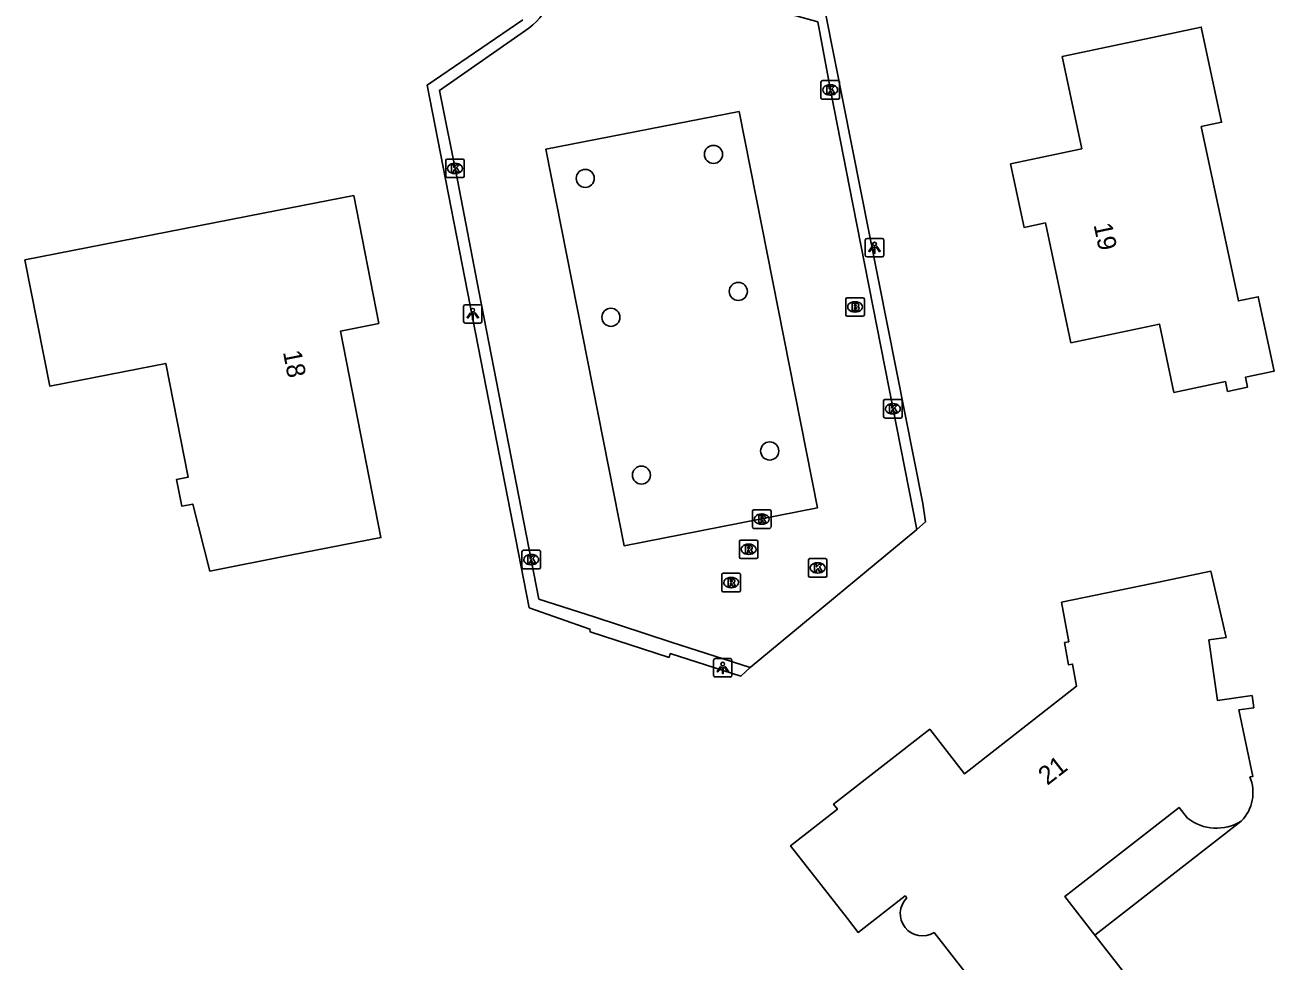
# Model space of a CAD drawing. Extents: x 157663 to 158496, y 379212 to 380934.
# Drawn here: x 158112.2 to 158179.7, y 380015.6 to 380066.2 of the extents above; entities that cross this region are included whole.
import ezdxf

# ---------------------------------------------------------------- set-up
doc = ezdxf.new("R2010")
doc.units = 0
for name, color, linetype in [('IMGEO_Boom', 7, 'Continuous'), ('IMGEO_Brandkraan', 7, 'Continuous'), ('IMGEO_Kolk', 7, 'Continuous'), ('IMGEO_Lichtpunt', 7, 'Continuous'), ('IMGEO_Pand', 7, 'Continuous'), ('IMGEO_Pand_nummerreeks', 7, 'Continuous'), ('IMGEO_Pand_overbouw', 7, 'Continuous'), ('IMGEO_Rijbaan_lokaal_open', 7, 'Continuous'), ('IMGEO_Rioolput', 7, 'Continuous'), ('IMGEO_Voetpad_open', 7, 'Continuous')]:
    doc.layers.add(name, color=color, linetype=linetype)

msp = doc.modelspace()

# ---------------------------------------------------------------- linework, layer by layer
at = {"layer": 'IMGEO_Boom'}
for centre in [(158149.403, 380059.246), (158142.465, 380057.947), (158150.745, 380051.832), (158143.855, 380050.43), (158152.443, 380043.199), (158145.503, 380041.892)]:
    msp.add_circle(centre, 0.489, dxfattribs=at)
at = {"layer": 'IMGEO_Brandkraan'}
for p, q in [((158156.562, 380050.567), (158156.562, 380051.419)), ((158156.637, 380051.493), (158157.489, 380051.493)), ((158157.05, 380051.273), (158157.075, 380051.273)), ((158157.563, 380051.419), (158157.563, 380050.567)), ((158157.489, 380050.493), (158156.637, 380050.493)), ((158157.073, 380050.713), (158157.048, 380050.713))]:
    msp.add_line(p, q, dxfattribs=at)
for points in [[(158156.562, 380050.567), (158156.562, 380051.419)], [(158156.637, 380051.493), (158157.489, 380051.493)], [(158156.91, 380051.193), (158156.91, 380050.793), (158157.123, 380050.793)], [(158157.141, 380051.193), (158156.91, 380051.193)], [(158157.089, 380051.112), (158157.035, 380051.112), (158157.035, 380051.036)], [(158157.035, 380051.036), (158157.088, 380051.036)], [(158157.097, 380050.96), (158157.035, 380050.96), (158157.035, 380050.879)], [(158157.035, 380050.879), (158157.097, 380050.879)], [(158157.563, 380051.419), (158157.563, 380050.567)], [(158157.489, 380050.493), (158156.637, 380050.493)]]:
    msp.add_lwpolyline(points, dxfattribs=at)
for centre, radius, start, end in [((158156.639, 380051.417), 0.0765, 91.55205, 178.44795), ((158156.639, 380051.417), 0.0765, 91.55205, 178.44795), ((158157.09, 380051.074), 0.0379, 267.82845, 90.93552), ((158157.098, 380050.919), 0.0404, 269.87594, 90.50774), ((158157.145, 380051.048), 0.145, 59.4692, 91.53667), ((158157.17, 380051.095), 0.0922, 285.51372, 58.15012), ((158157.175, 380050.903), 0.105, 301.31148, 78.98903), ((158157.487, 380051.417), 0.0765, 1.55205, 88.44795), ((158157.487, 380051.417), 0.0765, 1.55205, 88.44795), ((158156.639, 380050.569), 0.0765, 181.55205, 268.44795), ((158156.639, 380050.569), 0.0765, 181.55205, 268.44795), ((158157.129, 380051.044), 0.251, 268.66757, 293.53466), ((158157.487, 380050.569), 0.0765, 271.55205, 358.44795), ((158157.487, 380050.569), 0.0765, 271.55205, 358.44795)]:
    msp.add_arc(centre, radius, start, end, dxfattribs=at)
for centre, major_axis, ratio, start_param, end_param in [((158157.049, 380050.993), (-0.387, 0.002), 0.722429, 4.712389, 7.853982), ((158157.074, 380050.993), (-0.39, 0.002), 0.717154, 1.570796, 4.712389)]:
    msp.add_ellipse(centre, major_axis=major_axis, ratio=ratio, start_param=start_param, end_param=end_param, dxfattribs=at)
at = {"layer": 'IMGEO_Kolk'}
for p, q in [((158155.217, 380062.309), (158155.217, 380063.161)), ((158155.292, 380063.235), (158156.144, 380063.235)), ((158155.705, 380063.015), (158155.73, 380063.015)), ((158156.218, 380063.161), (158156.218, 380062.309)), ((158155.728, 380062.455), (158155.703, 380062.455)), ((158156.144, 380062.235), (158155.292, 380062.235)), ((158134.991, 380058.988), (158135.843, 380058.988)), ((158134.916, 380058.062), (158134.916, 380058.914)), ((158135.404, 380058.768), (158135.429, 380058.768)), ((158135.917, 380058.914), (158135.917, 380058.062)), ((158135.843, 380057.988), (158134.991, 380057.988)), ((158135.427, 380058.208), (158135.402, 380058.208)), ((158158.604, 380045.057), (158158.604, 380045.909)), ((158158.679, 380045.983), (158159.531, 380045.983)), ((158159.092, 380045.763), (158159.117, 380045.763)), ((158159.605, 380045.909), (158159.605, 380045.057)), ((158159.531, 380044.983), (158158.679, 380044.983)), ((158159.115, 380045.203), (158159.09, 380045.203)), ((158139.039, 380036.898), (158139.039, 380037.75)), ((158139.114, 380037.824), (158139.966, 380037.824)), ((158139.527, 380037.604), (158139.552, 380037.604)), ((158140.04, 380037.75), (158140.04, 380036.898)), ((158154.615, 380037.373), (158155.467, 380037.373)), ((158139.966, 380036.824), (158139.114, 380036.824)), ((158139.55, 380037.044), (158139.525, 380037.044)), ((158154.54, 380036.447), (158154.54, 380037.299)), ((158155.028, 380037.153), (158155.053, 380037.153)), ((158155.541, 380037.299), (158155.541, 380036.447)), ((158155.467, 380036.373), (158154.615, 380036.373)), ((158155.051, 380036.593), (158155.026, 380036.593))]:
    msp.add_line(p, q, dxfattribs=at)
for points in [[(158155.217, 380062.309), (158155.217, 380063.161)], [(158155.292, 380063.235), (158156.144, 380063.235)], [(158156.218, 380063.161), (158156.218, 380062.309)], [(158155.538, 380062.935), (158155.661, 380062.935), (158155.661, 380062.784), (158155.791, 380062.935), (158155.955, 380062.935), (158155.809, 380062.784), (158155.962, 380062.535), (158155.81, 380062.535), (158155.725, 380062.699), (158155.661, 380062.632), (158155.661, 380062.535), (158155.538, 380062.535), (158155.538, 380062.935)], [(158156.144, 380062.235), (158155.292, 380062.235)], [(158134.991, 380058.988), (158135.843, 380058.988)], [(158134.916, 380058.062), (158134.916, 380058.914)], [(158135.237, 380058.688), (158135.36, 380058.688), (158135.36, 380058.537), (158135.49, 380058.688), (158135.654, 380058.688), (158135.508, 380058.537), (158135.661, 380058.288), (158135.509, 380058.288), (158135.424, 380058.452), (158135.36, 380058.385), (158135.36, 380058.288), (158135.237, 380058.288), (158135.237, 380058.688)], [(158135.917, 380058.914), (158135.917, 380058.062)], [(158135.843, 380057.988), (158134.991, 380057.988)], [(158158.604, 380045.057), (158158.604, 380045.909)], [(158158.679, 380045.983), (158159.531, 380045.983)], [(158158.925, 380045.683), (158159.048, 380045.683), (158159.048, 380045.532), (158159.178, 380045.683), (158159.342, 380045.683), (158159.196, 380045.532), (158159.349, 380045.283), (158159.197, 380045.283), (158159.112, 380045.447), (158159.048, 380045.38), (158159.048, 380045.283), (158158.925, 380045.283), (158158.925, 380045.683)], [(158159.605, 380045.909), (158159.605, 380045.057)], [(158159.531, 380044.983), (158158.679, 380044.983)], [(158139.039, 380036.898), (158139.039, 380037.75)], [(158139.114, 380037.824), (158139.966, 380037.824)], [(158139.36, 380037.524), (158139.483, 380037.524), (158139.483, 380037.373), (158139.613, 380037.524), (158139.777, 380037.524), (158139.631, 380037.373), (158139.784, 380037.124), (158139.632, 380037.124), (158139.547, 380037.288), (158139.483, 380037.221), (158139.483, 380037.124), (158139.36, 380037.124), (158139.36, 380037.524)], [(158140.04, 380037.75), (158140.04, 380036.898)], [(158154.615, 380037.373), (158155.467, 380037.373)], [(158139.966, 380036.824), (158139.114, 380036.824)], [(158154.54, 380036.447), (158154.54, 380037.299)], [(158154.861, 380037.073), (158154.984, 380037.073), (158154.984, 380036.922), (158155.114, 380037.073), (158155.278, 380037.073), (158155.132, 380036.922), (158155.285, 380036.673), (158155.133, 380036.673), (158155.048, 380036.837), (158154.984, 380036.77), (158154.984, 380036.673), (158154.861, 380036.673), (158154.861, 380037.073)], [(158155.541, 380037.299), (158155.541, 380036.447)], [(158155.467, 380036.373), (158154.615, 380036.373)]]:
    msp.add_lwpolyline(points, dxfattribs=at)
for centre, start, end in [((158155.294, 380063.159), 91.55205, 178.44795), ((158155.294, 380063.159), 91.55205, 178.44795), ((158156.142, 380063.159), 1.55205, 88.44795), ((158156.142, 380063.159), 1.55205, 88.44795), ((158155.294, 380062.311), 181.55205, 268.44795), ((158155.294, 380062.311), 181.55205, 268.44795), ((158156.142, 380062.311), 271.55205, 358.44795), ((158156.142, 380062.311), 271.55205, 358.44795), ((158134.993, 380058.912), 91.55205, 178.44795), ((158134.993, 380058.912), 91.55205, 178.44795), ((158135.841, 380058.912), 1.55205, 88.44795), ((158135.841, 380058.912), 1.55205, 88.44795), ((158134.993, 380058.064), 181.55205, 268.44795), ((158134.993, 380058.064), 181.55205, 268.44795), ((158135.841, 380058.064), 271.55205, 358.44795), ((158135.841, 380058.064), 271.55205, 358.44795), ((158158.681, 380045.907), 91.55205, 178.44795), ((158158.681, 380045.907), 91.55205, 178.44795), ((158159.529, 380045.907), 1.55205, 88.44795), ((158159.529, 380045.907), 1.55205, 88.44795), ((158158.681, 380045.059), 181.55205, 268.44795), ((158158.681, 380045.059), 181.55205, 268.44795), ((158159.529, 380045.059), 271.55205, 358.44795), ((158159.529, 380045.059), 271.55205, 358.44795), ((158139.116, 380037.748), 91.55205, 178.44795), ((158139.116, 380037.748), 91.55205, 178.44795), ((158139.964, 380037.748), 1.55205, 88.44795), ((158139.964, 380037.748), 1.55205, 88.44795), ((158154.617, 380037.297), 91.55205, 178.44795), ((158154.617, 380037.297), 91.55205, 178.44795), ((158155.465, 380037.297), 1.55205, 88.44795), ((158155.465, 380037.297), 1.55205, 88.44795), ((158139.116, 380036.9), 181.55205, 268.44795), ((158139.116, 380036.9), 181.55205, 268.44795), ((158139.964, 380036.9), 271.55205, 358.44795), ((158139.964, 380036.9), 271.55205, 358.44795), ((158154.617, 380036.449), 181.55205, 268.44795), ((158154.617, 380036.449), 181.55205, 268.44795), ((158155.465, 380036.449), 271.55205, 358.44795), ((158155.465, 380036.449), 271.55205, 358.44795)]:
    msp.add_arc(centre, 0.0765, start, end, dxfattribs=at)
for centre, major_axis, ratio, start_param, end_param in [((158155.704, 380062.735), (-0.387, 0.002), 0.722429, 4.712389, 7.853982), ((158155.729, 380062.735), (-0.39, 0.002), 0.717154, 1.570796, 4.712389), ((158135.403, 380058.488), (-0.387, 0.002), 0.722429, 4.712389, 7.853982), ((158135.428, 380058.488), (-0.39, 0.002), 0.717154, 1.570796, 4.712389), ((158159.091, 380045.483), (-0.387, 0.002), 0.722429, 4.712389, 7.853982), ((158159.116, 380045.483), (-0.39, 0.002), 0.717154, 1.570796, 4.712389), ((158139.526, 380037.324), (-0.387, 0.002), 0.722429, 4.712389, 7.853982), ((158139.551, 380037.324), (-0.39, 0.002), 0.717154, 1.570796, 4.712389), ((158155.027, 380036.873), (-0.387, 0.002), 0.722429, 4.712389, 7.853982), ((158155.052, 380036.873), (-0.39, 0.002), 0.717154, 1.570796, 4.712389)]:
    msp.add_ellipse(centre, major_axis=major_axis, ratio=ratio, start_param=start_param, end_param=end_param, dxfattribs=at)
at = {"layer": 'IMGEO_Lichtpunt'}
for p, q in [((158157.617, 380054.601), (158157.617, 380053.794)), ((158157.617, 380054.601), (158157.617, 380053.794)), ((158158.519, 380054.696), (158157.711, 380054.696)), ((158158.519, 380054.696), (158157.711, 380054.696)), ((158158.613, 380053.794), (158158.613, 380054.601)), ((158158.613, 380053.794), (158158.613, 380054.601)), ((158157.711, 380053.7), (158158.519, 380053.7)), ((158157.711, 380053.7), (158158.519, 380053.7)), ((158135.883, 380051.015), (158135.883, 380050.208)), ((158135.883, 380051.015), (158135.883, 380050.208)), ((158136.785, 380051.11), (158135.977, 380051.11)), ((158136.785, 380051.11), (158135.977, 380051.11)), ((158136.879, 380050.208), (158136.879, 380051.015)), ((158136.879, 380050.208), (158136.879, 380051.015)), ((158135.977, 380050.114), (158136.785, 380050.114)), ((158135.977, 380050.114), (158136.785, 380050.114)), ((158150.308, 380031.967), (158149.5, 380031.967)), ((158150.308, 380031.967), (158149.5, 380031.967)), ((158149.406, 380031.872), (158149.406, 380031.065)), ((158149.406, 380031.872), (158149.406, 380031.065)), ((158150.402, 380031.065), (158150.402, 380031.872)), ((158150.402, 380031.065), (158150.402, 380031.872)), ((158149.5, 380030.971), (158150.308, 380030.971)), ((158149.5, 380030.971), (158150.308, 380030.971))]:
    msp.add_line(p, q, dxfattribs=at)
for points in [[(158157.991, 380054.265), (158158.03, 380054.237), (158157.842, 380053.975), (158157.804, 380054.002), (158157.991, 380054.265)], [(158158.203, 380054.237), (158158.241, 380054.264), (158158.428, 380054.002), (158158.389, 380053.974), (158158.203, 380054.237)], [(158158.093, 380054.217), (158158.14, 380054.217), (158158.14, 380053.895), (158158.093, 380053.895), (158158.093, 380054.217)], [(158136.257, 380050.679), (158136.296, 380050.651), (158136.108, 380050.389), (158136.07, 380050.416), (158136.257, 380050.679)], [(158136.359, 380050.631), (158136.406, 380050.631), (158136.406, 380050.309), (158136.359, 380050.309), (158136.359, 380050.631)], [(158136.469, 380050.651), (158136.507, 380050.678), (158136.694, 380050.416), (158136.655, 380050.388), (158136.469, 380050.651)], [(158149.78, 380031.536), (158149.819, 380031.508), (158149.631, 380031.246), (158149.593, 380031.273), (158149.78, 380031.536)], [(158149.882, 380031.488), (158149.929, 380031.488), (158149.929, 380031.166), (158149.882, 380031.166), (158149.882, 380031.488)], [(158149.992, 380031.508), (158150.03, 380031.535), (158150.217, 380031.273), (158150.178, 380031.245), (158149.992, 380031.508)]]:
    msp.add_lwpolyline(points, dxfattribs=at)
for centre in [(158158.116, 380054.399), (158136.382, 380050.813), (158149.905, 380031.67)]:
    msp.add_circle(centre, 0.0994, dxfattribs=at)
for centre, start, end in [((158157.711, 380054.601), 90, 180), ((158157.711, 380054.601), 90, 180), ((158158.519, 380054.601), 0, 90), ((158158.519, 380054.601), 0, 90), ((158157.711, 380053.794), 180, 270), ((158157.711, 380053.794), 180, 270), ((158158.519, 380053.794), 270, 0), ((158158.519, 380053.794), 270, 360), ((158135.977, 380051.015), 90, 180), ((158135.977, 380051.015), 90, 180), ((158136.785, 380051.015), 0, 90), ((158136.785, 380051.015), 0, 90), ((158135.977, 380050.208), 180, 270), ((158135.977, 380050.208), 180, 270), ((158136.785, 380050.208), 270, 0), ((158136.785, 380050.208), 270, 360), ((158149.5, 380031.872), 90, 180), ((158149.5, 380031.872), 90, 180), ((158150.308, 380031.872), 0, 90), ((158150.308, 380031.872), 0, 90), ((158149.5, 380031.065), 180, 270), ((158149.5, 380031.065), 180, 270), ((158150.308, 380031.065), 270, 0), ((158150.308, 380031.065), 270, 360)]:
    msp.add_arc(centre, 0.0946, start, end, dxfattribs=at)
at = {"layer": 'IMGEO_Pand'}
for points in [[(158167.362, 380055.542), (158166.209, 380055.297), (158165.479, 380058.734), (158169.326, 380059.551), (158168.267, 380064.534), (158173.158, 380065.573), (158175.792, 380066.133), (158176.886, 380060.982), (158175.793, 380060.749), (158177.798, 380051.315), (158178.87, 380051.542), (158179.726, 380047.514), (158178.176, 380047.185), (158178.291, 380046.65), (158177.215, 380046.42), (158177.1, 380046.956), (158174.312, 380046.364), (158173.525, 380050.067), (158168.741, 380049.051), (158167.362, 380055.542)], [(158131.299, 380050.088), (158129.23, 380049.683), (158131.415, 380038.517), (158126.509, 380037.557), (158122.153, 380036.704), (158121.233, 380040.323), (158120.644, 380040.207), (158120.361, 380041.656), (158120.975, 380041.776), (158119.77, 380047.934), (158118.305, 380047.647), (158113.493, 380046.706), (158112.156, 380053.539), (158125.037, 380056.059), (158129.943, 380057.019), (158131.299, 380050.088)], [(158168.391, 380032.84), (158168.617, 380032.88), (158168.237, 380035.011), (158173.132, 380036.031), (158176.31, 380036.693), (158177.135, 380033.105), (158176.207, 380032.976), (158176.664, 380029.704), (158178.535, 380029.965), (158178.627, 380029.309), (158177.823, 380029.197), (158178.58, 380025.588), (158178.414, 380025.565)], [(158159.856, 380019.016), (158159.764, 380019.134), (158157.225, 380017.155), (158156.647, 380017.897), (158153.573, 380021.84), (158156.111, 380023.819), (158155.902, 380024.087), (158161.1, 380028.14), (158162.975, 380025.736), (158169.044, 380030.469), (158168.831, 380031.669), (158168.605, 380031.629), (158168.391, 380032.84)], [(158175.044, 380023.332), (158174.594, 380023.91), (158168.408, 380019.086), (158170.033, 380017.002), (158173.056, 380013.125), (158167.716, 380008.961), (158161.334, 380017.146)]]:
    msp.add_lwpolyline(points, dxfattribs=at)
for centre, radius, start, end in [((158176.411, 380024.714), 2.177, 315.15536, 23.02016), ((158176.608, 380025.324), 2.532, 231.86649, 302.11414), ((158160.707, 380018.17), 1.2, 135.17353, 301.47035)]:
    msp.add_arc(centre, radius, start, end, dxfattribs=at)
at = {"layer": 'IMGEO_Pand_overbouw'}
msp.add_lwpolyline([(158175.044, 380023.332), (158174.594, 380023.91), (158168.408, 380019.086), (158170.033, 380017.002), (158177.954, 380023.179)], dxfattribs=at)
msp.add_arc((158176.608, 380025.324), 2.532, 231.86649, 302.11414, dxfattribs=at)
at = {"layer": 'IMGEO_Rijbaan_lokaal_open'}
for points in [[(158149.31, 380068.016), (158155.041, 380066.409), (158155.777, 380062.535), (158156.933, 380056.561), (158160.402, 380038.942)], [(158139.412, 380066.076), (158134.577, 380062.707), (158135.578, 380057.76), (158136.702, 380051.845), (158139.959, 380035.184), (158142.94, 380034.22), (158147.122, 380032.85), (158151.387, 380031.489)], [(158150.784, 380061.56), (158155.026, 380040.115), (158144.563, 380038.075), (158140.326, 380059.52), (158150.784, 380061.56)], [(158160.402, 380038.942), (158151.387, 380031.489)]]:
    msp.add_lwpolyline(points, dxfattribs=at)
msp.add_arc((158137.175, 380069.071), 3.738, 306.76422, 12.9289, dxfattribs=at)
at = {"layer": 'IMGEO_Rioolput'}
for p, q in [((158151.515, 380039.086), (158151.515, 380039.938)), ((158151.59, 380040.012), (158152.442, 380040.012)), ((158152.003, 380039.792), (158152.028, 380039.792)), ((158152.516, 380039.938), (158152.516, 380039.086)), ((158152.442, 380039.012), (158151.59, 380039.012)), ((158152.026, 380039.232), (158152.001, 380039.232)), ((158150.804, 380037.453), (158150.804, 380038.305)), ((158150.879, 380038.379), (158151.731, 380038.379)), ((158151.292, 380038.159), (158151.317, 380038.159)), ((158151.805, 380038.305), (158151.805, 380037.453)), ((158151.731, 380037.379), (158150.879, 380037.379)), ((158151.315, 380037.599), (158151.29, 380037.599)), ((158149.858, 380035.656), (158149.858, 380036.508)), ((158149.933, 380036.582), (158150.785, 380036.582)), ((158150.346, 380036.362), (158150.371, 380036.362)), ((158150.859, 380036.508), (158150.859, 380035.656)), ((158150.785, 380035.582), (158149.933, 380035.582)), ((158150.369, 380035.802), (158150.344, 380035.802))]:
    msp.add_line(p, q, dxfattribs=at)
for points in [[(158151.515, 380039.086), (158151.515, 380039.938)], [(158151.59, 380040.012), (158152.442, 380040.012)], [(158152.104, 380039.71), (158151.852, 380039.712), (158151.852, 380039.312)], [(158151.852, 380039.312), (158151.976, 380039.312), (158151.976, 380039.474), (158151.987, 380039.474)], [(158152.03, 380039.631), (158151.976, 380039.631), (158151.976, 380039.55)], [(158151.976, 380039.55), (158152.028, 380039.55)], [(158152.034, 380039.445), (158152.105, 380039.312), (158152.245, 380039.312), (158152.18, 380039.438)], [(158152.516, 380039.938), (158152.516, 380039.086)], [(158152.442, 380039.012), (158151.59, 380039.012)], [(158150.804, 380037.453), (158150.804, 380038.305)], [(158150.879, 380038.379), (158151.731, 380038.379)], [(158151.393, 380038.077), (158151.141, 380038.079), (158151.141, 380037.679)], [(158151.805, 380038.305), (158151.805, 380037.453)], [(158151.731, 380037.379), (158150.879, 380037.379)], [(158151.141, 380037.679), (158151.265, 380037.679), (158151.265, 380037.841), (158151.276, 380037.841)], [(158151.319, 380037.998), (158151.265, 380037.998), (158151.265, 380037.917)], [(158151.265, 380037.917), (158151.317, 380037.917)], [(158151.323, 380037.812), (158151.394, 380037.679), (158151.534, 380037.679), (158151.469, 380037.805)], [(158149.858, 380035.656), (158149.858, 380036.508)], [(158149.933, 380036.582), (158150.785, 380036.582)], [(158150.447, 380036.28), (158150.195, 380036.282), (158150.195, 380035.882)], [(158150.195, 380035.882), (158150.319, 380035.882), (158150.319, 380036.044), (158150.33, 380036.044)], [(158150.373, 380036.201), (158150.319, 380036.201), (158150.319, 380036.12)], [(158150.319, 380036.12), (158150.371, 380036.12)], [(158150.377, 380036.015), (158150.448, 380035.882), (158150.588, 380035.882), (158150.523, 380036.008)], [(158150.859, 380036.508), (158150.859, 380035.656)], [(158150.785, 380035.582), (158149.933, 380035.582)]]:
    msp.add_lwpolyline(points, dxfattribs=at)
for centre, radius, start, end in [((158151.592, 380039.936), 0.0765, 91.55205, 178.44795), ((158151.592, 380039.936), 0.0765, 91.55205, 178.44795), ((158151.986, 380039.421), 0.0533, 26.02933, 88.69889), ((158152.012, 380039.739), 0.19, 274.7715, 282.96867), ((158152.036, 380039.535), 0.0964, 77.00612, 93.18647), ((158152.05, 380039.592), 0.0378, 276.66336, 79.67722), ((158152.103, 380039.6), 0.109, 350.36119, 89.41601), ((158152.101, 380039.6), 0.112, 277.58423, 350.98172), ((158152.085, 380039.385), 0.108, 29.51342, 73.79051), ((158152.44, 380039.936), 0.0765, 1.55205, 88.44795), ((158152.44, 380039.936), 0.0765, 1.55205, 88.44795), ((158151.592, 380039.088), 0.0765, 181.55205, 268.44795), ((158151.592, 380039.088), 0.0765, 181.55205, 268.44795), ((158152.44, 380039.088), 0.0765, 271.55205, 358.44795), ((158152.44, 380039.088), 0.0765, 271.55205, 358.44795), ((158150.881, 380038.303), 0.0765, 91.55205, 178.44795), ((158150.881, 380038.303), 0.0765, 91.55205, 178.44795), ((158151.392, 380037.967), 0.109, 350.36119, 89.41601), ((158151.729, 380038.303), 0.0765, 1.55205, 88.44795), ((158151.729, 380038.303), 0.0765, 1.55205, 88.44795), ((158150.881, 380037.455), 0.0765, 181.55205, 268.44795), ((158150.881, 380037.455), 0.0765, 181.55205, 268.44795), ((158151.275, 380037.788), 0.0533, 26.02933, 88.69889), ((158151.301, 380038.106), 0.19, 274.7715, 282.96867), ((158151.325, 380037.902), 0.0964, 77.00612, 93.18647), ((158151.339, 380037.959), 0.0378, 276.66336, 79.67722), ((158151.39, 380037.967), 0.112, 277.58423, 350.98172), ((158151.374, 380037.752), 0.108, 29.51342, 73.79051), ((158151.729, 380037.455), 0.0765, 271.55205, 358.44795), ((158151.729, 380037.455), 0.0765, 271.55205, 358.44795), ((158149.935, 380036.506), 0.0765, 91.55205, 178.44795), ((158149.935, 380036.506), 0.0765, 91.55205, 178.44795), ((158150.329, 380035.991), 0.0533, 26.02933, 88.69889), ((158150.355, 380036.309), 0.19, 274.7715, 282.96867), ((158150.379, 380036.105), 0.0964, 77.00612, 93.18647), ((158150.393, 380036.162), 0.0378, 276.66336, 79.67722), ((158150.446, 380036.17), 0.109, 350.36119, 89.41601), ((158150.444, 380036.17), 0.112, 277.58423, 350.98172), ((158150.428, 380035.955), 0.108, 29.51342, 73.79051), ((158150.783, 380036.506), 0.0765, 1.55205, 88.44795), ((158150.783, 380036.506), 0.0765, 1.55205, 88.44795), ((158149.935, 380035.658), 0.0765, 181.55205, 268.44795), ((158149.935, 380035.658), 0.0765, 181.55205, 268.44795), ((158150.783, 380035.658), 0.0765, 271.55205, 358.44795), ((158150.783, 380035.658), 0.0765, 271.55205, 358.44795)]:
    msp.add_arc(centre, radius, start, end, dxfattribs=at)
for centre, major_axis, ratio, start_param, end_param in [((158152.002, 380039.512), (-0.387, 0.002), 0.722429, 4.712389, 7.853982), ((158152.027, 380039.512), (-0.39, 0.002), 0.717154, 1.570796, 4.712389), ((158151.291, 380037.879), (-0.387, 0.002), 0.722429, 4.712389, 7.853982), ((158151.316, 380037.879), (-0.39, 0.002), 0.717154, 1.570796, 4.712389), ((158150.345, 380036.082), (-0.387, 0.002), 0.722429, 4.712389, 7.853982), ((158150.37, 380036.082), (-0.39, 0.002), 0.717154, 1.570796, 4.712389)]:
    msp.add_ellipse(centre, major_axis=major_axis, ratio=ratio, start_param=start_param, end_param=end_param, dxfattribs=at)
at = {"layer": 'IMGEO_Voetpad_open'}
for points in [[(158149.538, 380068.611), (158155.471, 380066.892), (158160.736, 380040.358), (158160.878, 380039.359), (158160.402, 380038.942)], [(158151.387, 380031.489), (158150.884, 380031.013), (158147.066, 380032.238), (158146.999, 380032.028), (158142.731, 380033.416), (158142.714, 380033.567), (158139.433, 380034.714), (158133.918, 380062.997), (158139.087, 380066.528)]]:
    msp.add_lwpolyline(points, dxfattribs=at)

# ---------------------------------------------------------------- texts
at = {"layer": 'IMGEO_Pand_nummerreeks'}
for s, rotation, p in [('19', 281.99405, (158169.961, 380055.433)), ('18', 281.07192, (158126.108, 380048.554)), ('21', 37.94699, (158167.464, 380025.078))]:
    msp.add_text(s, height=1, rotation=rotation, dxfattribs=at).set_placement(p)

doc.saveas('drawing.dxf')
